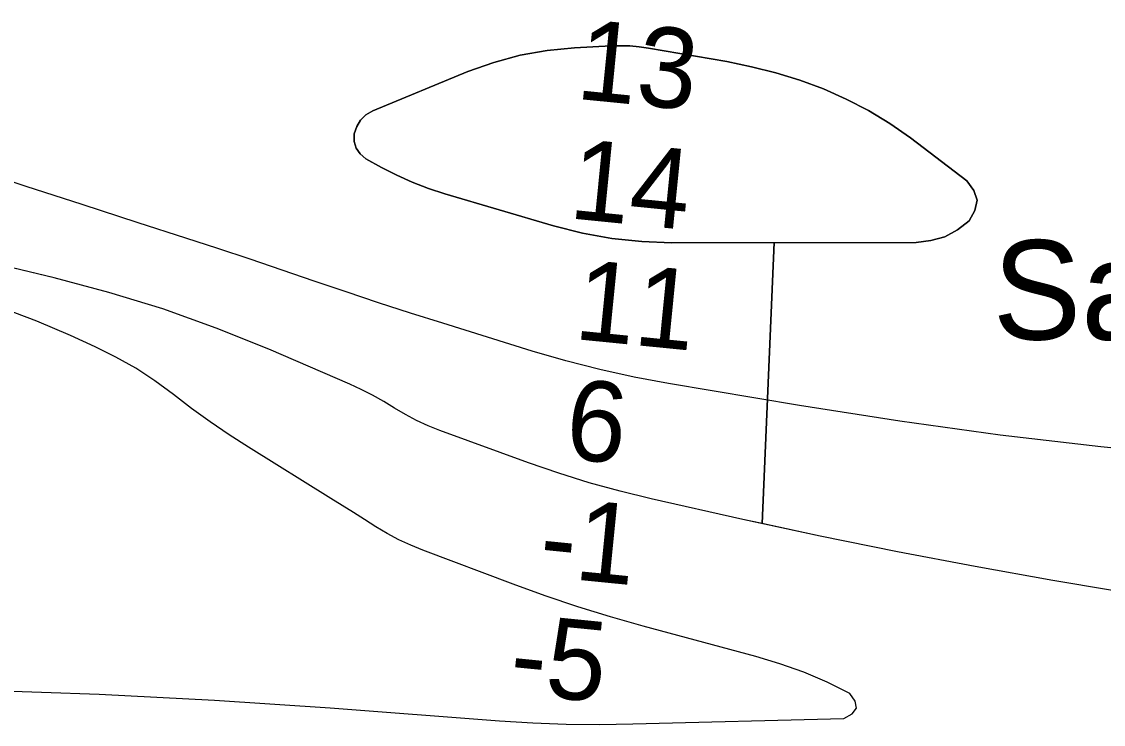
# Model space of a CAD drawing. Extents: x 3161615 to 3199515, y 867541 to 892976.
# Drawn here: x 3193343 to 3194247, y 879586 to 880173 of the extents above; entities that cross this region are included whole.
import ezdxf

# ---------------------------------------------------------------- set-up
doc = ezdxf.new("R2010")
doc.units = 0
for name, color, linetype in [('V-RIVR-IDEN', 7, 'Continuous'), ('V-RIVR-RANG', 7, 'Continuous'), ('V-TOPO-DPTH', 7, 'Continuous'), ('V-TOPO-MINR', 7, 'Continuous'), ('V-TOPO-WATR', 7, 'Continuous')]:
    doc.layers.add(name, color=color, linetype=linetype)

msp = doc.modelspace()

# ---------------------------------------------------------------- linework, layer by layer
at = {"layer": 'V-TOPO-DPTH'}
for points in [[(3193759.75, 880145.16), (3193782.29, 880149.02), (3193805.18, 880151.37), (3193835.72, 880152.92), (3193843.57, 880153.05), (3193851.41, 880152.84), (3193859.21, 880152.11), (3193867, 880151.03), (3193932.46, 880139.73), (3193953.06, 880135.51), (3193973.43, 880130.45), (3193993.44, 880124.15), (3194013.22, 880117.02), (3194032.4, 880108.49), (3194051.02, 880098.97), (3194068.79, 880087.97), (3194086.01, 880075.97), (3194133.12, 880040.16), (3194139.01, 880032.1), (3194141.82, 880023.86), (3194140.02, 880015.34), (3194135.13, 880006.64), (3194125.28, 879999.13), (3194114.74, 879993.35), (3194103.14, 879990.15), (3194090.85, 879988.67), (3193886.36, 879988.36), (3193861.32, 879989.41), (3193836.48, 879991.88), (3193811.95, 879996.48), (3193787.62, 880002.5), (3193696.6, 880029.26), (3193682.93, 880033.77), (3193669.51, 880038.86), (3193656.45, 880044.81), (3193643.62, 880051.35), (3193630.75, 880058.46), (3193625.93, 880062.54), (3193622.45, 880067.26), (3193620.96, 880072.93), (3193620.81, 880079.25), (3193622.97, 880085.48), (3193626.11, 880090.91), (3193630.75, 880095.15), (3193636.37, 880098.58), (3193716.03, 880131.37), (3193737.72, 880139.03), (3193759.75, 880145.16)], [(3193982.02, 879988.51), (3194090.85, 879988.67), (3194103.14, 879990.15), (3194114.74, 879993.35), (3194125.28, 879999.13), (3194135.13, 880006.64), (3194140.02, 880015.34), (3194141.82, 880023.86), (3194139.01, 880032.1), (3194133.12, 880040.16), (3194086.01, 880075.97), (3194068.79, 880087.97), (3194051.02, 880098.97), (3194032.4, 880108.49), (3194013.22, 880117.02), (3193993.44, 880124.15), (3193973.43, 880130.45), (3193953.06, 880135.51), (3193932.46, 880139.73), (3193867, 880151.03), (3193859.21, 880152.11), (3193851.41, 880152.84), (3193843.57, 880153.05), (3193835.72, 880152.92), (3193805.18, 880151.37), (3193782.29, 880149.02), (3193759.75, 880145.16)], [(3193759.75, 880145.16), (3193737.72, 880139.03), (3193716.03, 880131.37), (3193636.37, 880098.58), (3193630.75, 880095.15), (3193626.11, 880090.91), (3193622.97, 880085.48), (3193620.81, 880079.25), (3193620.96, 880072.93), (3193622.45, 880067.26), (3193625.93, 880062.54), (3193630.75, 880058.46), (3193643.62, 880051.35), (3193656.45, 880044.81), (3193669.51, 880038.86), (3193682.93, 880033.77), (3193696.6, 880029.26), (3193787.62, 880002.5), (3193811.95, 879996.48), (3193836.48, 879991.88), (3193861.32, 879989.41), (3193886.36, 879988.36), (3193972.05, 879988.49)], [(3193972.05, 879988.49), (3193962.03, 879753.6), (3193945.94, 879757.09), (3193869.19, 879774.37), (3193843.25, 879780.73), (3193817.51, 879787.74), (3193792.06, 879795.72), (3193766.79, 879804.35), (3193692.53, 879831.31), (3193682.68, 879835.26), (3193673.05, 879839.65), (3193663.73, 879844.67), (3193654.63, 879850.12), (3193645.56, 879855.66), (3193636.33, 879860.89), (3193626.84, 879865.64), (3193617.19, 879870.09), (3193549.5, 879899.24), (3193505.49, 879916.87), (3193460.97, 879932.96), (3193415.69, 879946.74), (3193369.89, 879958.98), (3193078.41, 880028.91)], [(3194497.69, 879656.9), (3194205.15, 879706.13), (3194140.1, 879717.63), (3194075.2, 879729.83), (3194010.5, 879743.1), (3193945.94, 879757.09), (3193869.19, 879774.37), (3193843.25, 879780.73), (3193817.51, 879787.74), (3193792.06, 879795.72), (3193766.79, 879804.35), (3193692.53, 879831.31), (3193682.68, 879835.26), (3193673.05, 879839.65), (3193663.73, 879844.67), (3193654.63, 879850.12), (3193645.56, 879855.66), (3193636.33, 879860.89), (3193626.84, 879865.64), (3193617.19, 879870.09), (3193549.5, 879899.24), (3193505.49, 879916.87), (3193460.97, 879932.96), (3193415.69, 879946.74), (3193369.89, 879958.98), (3193112.95, 880020.63)], [(3194497.69, 879656.9), (3194205.15, 879706.13), (3194140.1, 879717.63), (3194075.2, 879729.83), (3194010.5, 879743.1), (3193969.56, 879751.97), (3193962.03, 879753.6), (3193972.05, 879988.49), (3193982.02, 879988.51)]]:
    msp.add_lwpolyline(points, dxfattribs=at)
at = {"layer": 'V-TOPO-MINR'}
for points in [[(3194329.74, 879809.42), (3194245.33, 879817.85), (3194161.09, 879827.6), (3194077.09, 879839.31), (3193993.26, 879852.34), (3193883.83, 879870.66), (3193854.99, 879876.1), (3193826.32, 879882.3), (3193797.93, 879889.67), (3193769.73, 879897.81), (3193695.03, 879921.02), (3193668.04, 879929.55), (3193641.1, 879938.24), (3193614.25, 879947.18), (3193587.45, 879956.29), (3193560.66, 879965.45), (3193533.84, 879974.5), (3193506.97, 879983.4), (3193480.06, 879992.2), (3193440.26, 880005.09), (3193393.43, 880020.26), (3193346.6, 880035.44), (3193299.77, 880050.63)], [(3194497.69, 879656.9), (3194205.15, 879706.13), (3194140.1, 879717.63), (3194075.2, 879729.83), (3194010.5, 879743.1), (3193945.94, 879757.09), (3193869.19, 879774.37), (3193843.25, 879780.73), (3193817.51, 879787.74), (3193792.06, 879795.72), (3193766.79, 879804.35), (3193692.53, 879831.31), (3193682.68, 879835.26), (3193673.05, 879839.65), (3193663.73, 879844.67), (3193654.63, 879850.12), (3193645.56, 879855.66), (3193636.33, 879860.89), (3193626.84, 879865.64), (3193617.19, 879870.09), (3193549.5, 879899.24), (3193505.49, 879916.87), (3193460.97, 879932.96), (3193415.69, 879946.74), (3193369.89, 879958.98), (3193078.41, 880028.91)], [(3193798.2, 879586.01), (3193826.09, 879585.75), (3193853.99, 879586.06), (3194030.48, 879590.67), (3194037.37, 879594.59), (3194041.03, 879599.27), (3194039.82, 879605.08), (3194035.38, 879611.65), (3194016.3, 879620.91), (3193996.87, 879629.3), (3193976.93, 879636.38), (3193956.64, 879642.57), (3193862.65, 879667.87), (3193835.13, 879675.71), (3193807.78, 879684.07), (3193780.69, 879693.23), (3193753.77, 879702.91), (3193678.39, 879731.26), (3193668.18, 879735.47), (3193658.17, 879740.1), (3193648.48, 879745.34), (3193638.99, 879751), (3193629.65, 879756.96), (3193620.29, 879762.88), (3193610.9, 879768.77), (3193601.5, 879774.63), (3193532.63, 879817.39), (3193516.45, 879827.81), (3193500.53, 879838.59), (3193484.98, 879849.91), (3193469.68, 879861.58), (3193454.2, 879872.91), (3193438.23, 879883.45), (3193421.54, 879892.8), (3193404.37, 879901.35), (3193383.62, 879910.76), (3193355.44, 879922.67), (3193326.91, 879933.59)], [(3193310.91, 879614.45), (3193407.6, 879611.05), (3193504.21, 879605.86), (3193600.76, 879599.48), (3193742.48, 879588.8), (3193770.33, 879587.12), (3193798.2, 879586.01)]]:
    msp.add_lwpolyline(points, dxfattribs=at)
at = {"layer": 'V-TOPO-WATR'}
msp.add_lwpolyline([(3193759.75, 880145.16), (3193782.29, 880149.02), (3193805.18, 880151.37), (3193835.72, 880152.92), (3193843.57, 880153.05), (3193851.41, 880152.84), (3193859.21, 880152.11), (3193867, 880151.03), (3193932.46, 880139.73), (3193953.06, 880135.51), (3193973.43, 880130.45), (3193993.44, 880124.15), (3194013.22, 880117.02), (3194032.4, 880108.49), (3194051.02, 880098.97), (3194068.79, 880087.97), (3194086.01, 880075.97), (3194133.12, 880040.16), (3194139.01, 880032.1), (3194141.82, 880023.86), (3194140.02, 880015.34), (3194135.13, 880006.64), (3194125.28, 879999.13), (3194114.74, 879993.35), (3194103.14, 879990.15), (3194090.85, 879988.67), (3193886.36, 879988.36), (3193861.32, 879989.41), (3193836.48, 879991.88), (3193811.95, 879996.48), (3193787.62, 880002.5), (3193696.6, 880029.26), (3193682.93, 880033.77), (3193669.51, 880038.86), (3193656.45, 880044.81), (3193643.62, 880051.35), (3193630.75, 880058.46), (3193625.93, 880062.54), (3193622.45, 880067.26), (3193620.96, 880072.93), (3193620.81, 880079.25), (3193622.97, 880085.48), (3193626.11, 880090.91), (3193630.75, 880095.15), (3193636.37, 880098.58), (3193716.03, 880131.37), (3193737.72, 880139.03), (3193759.75, 880145.16)], dxfattribs=at)

# ---------------------------------------------------------------- texts
at = {"layer": 'V-RIVR-IDEN'}
msp.add_text('Sand     Bar', height=82.9998, rotation=359.94281, dxfattribs=at).set_placement((3194154.82, 879907.47))
at = {"layer": 'V-RIVR-RANG'}
for s, p in [('13', (3193805.47, 880108.78)), ('14', (3193799.56, 880008.88)), ('11', (3193803.88, 879907.96)), ('6', (3193795.87, 879808.26)), ('-1', (3193774.21, 879709.92)), ('-5', (3193749.4, 879611.9))]:
    msp.add_text(s, height=67, rotation=354.32417, dxfattribs=at).set_placement(p)

doc.saveas('drawing.dxf')
